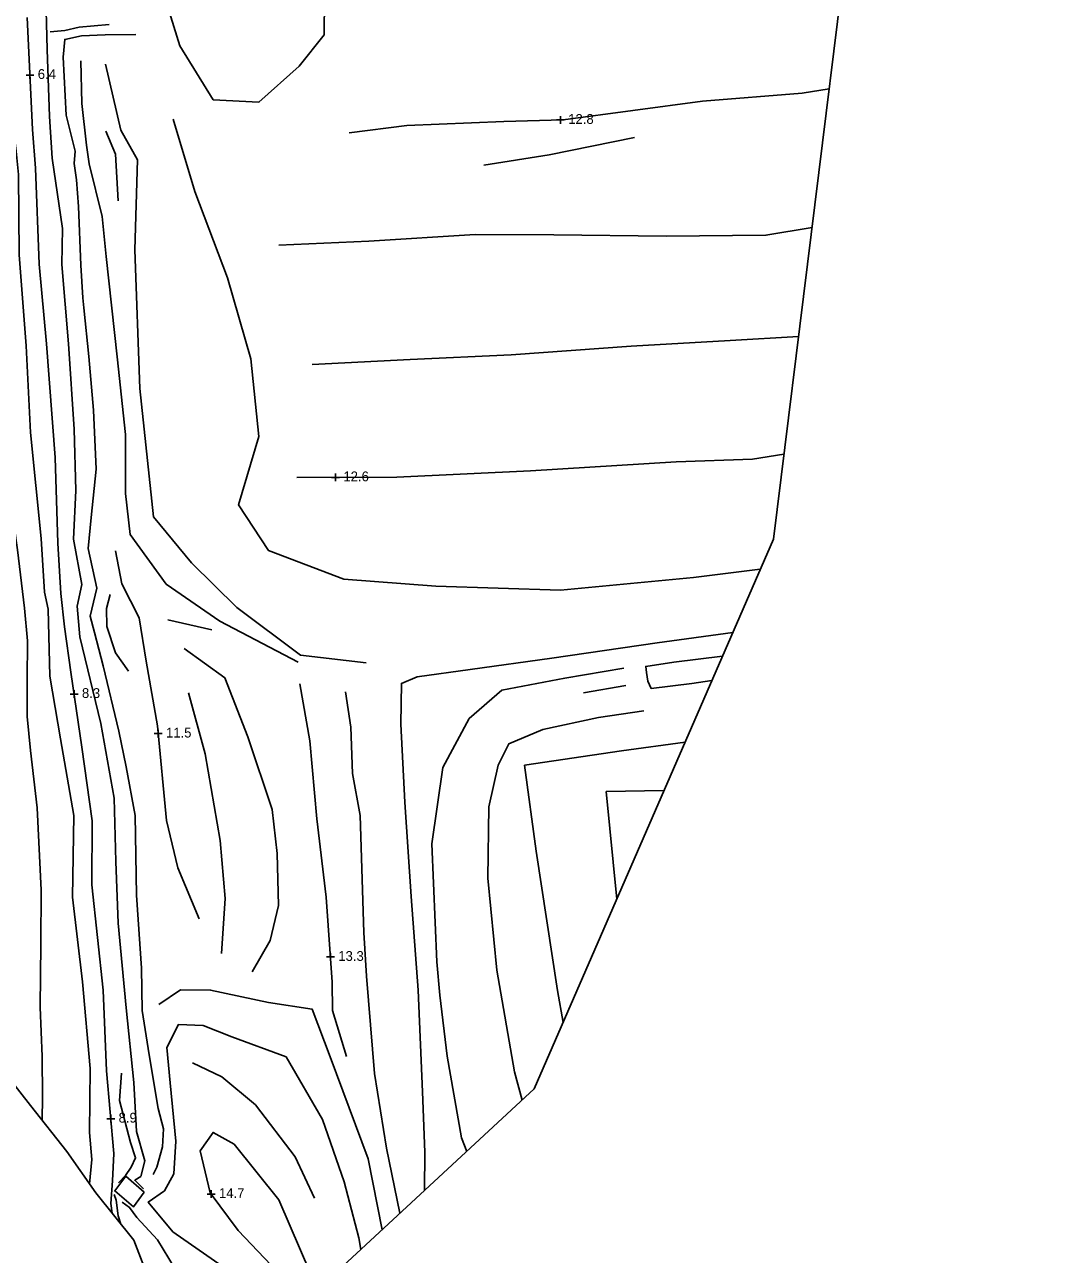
# Model space of a CAD drawing. Extents: x 2316231 to 2323598, y 363169 to 371906.
# Drawn here: x 2321405 to 2321928, y 366202 to 366831 of the extents above; entities that cross this region are included whole.
import ezdxf

# ---------------------------------------------------------------- set-up
doc = ezdxf.new("R2010")
doc.units = 0
for name, color, linetype in [('RD_DTM_BkLn1', 7, 'Continuous'), ('RD_DTM_Holes', 7, 'Continuous'), ('RD_DTM_TinHull', 7, 'Continuous'), ('RD_DTM_Void', 7, 'Continuous'), ('RD_EX_H2O', 7, 'Continuous'), ('RD_EX_Road', 7, 'Continuous')]:
    doc.layers.add(name, color=color, linetype=linetype)

msp = doc.modelspace()

# ---------------------------------------------------------------- linework, layer by layer
at = {"layer": 'RD_DTM_BkLn1'}
for p, q in [((2321478.571, 366526.821), (2321500.96, 366521.733)), ((2321712.516, 366493.171), (2321691.013, 366489.55)), ((2321702.509, 366438.989), (2321732.092, 366439.492)), ((2321702.509, 366438.989), (2321707.97, 366384.005))]:
    msp.add_line(p, q, dxfattribs=at)
for points in [[(2321528.521, 367255.326), (2321532.41, 367214.956), (2321536.529, 367175.856), (2321540.035, 367129.001), (2321544.554, 367075.117), (2321549.745, 367022.137), (2321551.257, 366980.511), (2321551.474, 366944.098), (2321556.843, 366893.241), (2321558.572, 366844.228), (2321558.481, 366825.702), (2321545.655, 366809.806), (2321525.053, 366791.304), (2321501.752, 366792.583), (2321484.627, 366820.176), (2321473.214, 366857.191)], [(2321392.015, 366881.372), (2321396.374, 366822.775), (2321399.822, 366775.967), (2321400.981, 366766.369), (2321402.253, 366754.391), (2321402.591, 366713.426), (2321406.098, 366666.782), (2321408.326, 366622.456), (2321413.754, 366568.343), (2321415.574, 366540.972), (2321417.463, 366532.268), (2321418.219, 366497.974), (2321423.623, 366465.888), (2321430.449, 366426.851), (2321429.824, 366384.972), (2321434.872, 366341.793), (2321438.77, 366297.549), (2321438.463, 366264.756), (2321439.618, 366251.005), (2321438.579, 366238.449)], [(2321415.972, 366851.493), (2321416.819, 366818.318), (2321418.042, 366783.986), (2321419.507, 366762.789), (2321424.627, 366726.809), (2321424.431, 366708.342), (2321427.748, 366667.917), (2321430.657, 366624.263), (2321431.528, 366592.92), (2321430.261, 366568.044), (2321434.64, 366544.82), (2321432.173, 366533.8), (2321433.547, 366518.052), (2321444.316, 366473.773), (2321451.032, 366435.659), (2321451.884, 366403.336), (2321453.184, 366371.722), (2321457.287, 366328.526), (2321461.213, 366290.244), (2321462.524, 366265.245), (2321466.855, 366250.352), (2321464.711, 366242.27)], [(2321380.764, 366842.658), (2321381.552, 366822.071), (2321383.85, 366779.297), (2321384.212, 366747.024), (2321388.792, 366722.481), (2321389.53, 366697.345), (2321392.519, 366677.188), (2321391.778, 366657.5), (2321392.611, 366637.765), (2321395.614, 366606.105), (2321401.71, 366562.557), (2321405.32, 366532.701), (2321406.793, 366516.007), (2321406.656, 366495.976), (2321406.68, 366477.403), (2321408.358, 366460.008), (2321411.703, 366430.631), (2321413.866, 366388.686), (2321413.63, 366360.967), (2321413.282, 366328.886), (2321414.31, 366303.515), (2321414.485, 366283.051), (2321414.278, 366270.925)], [(2321448.534, 366831.005), (2321433.148, 366829.64), (2321425.822, 366828.068), (2321418.339, 366827.373)], [(2321462.15, 366826), (2321446.539, 366825.838), (2321434.495, 366825.232), (2321425.826, 366823.448), (2321425.075, 366814.388), (2321426.611, 366784.779), (2321431.233, 366766.267), (2321430.665, 366760.018), (2321431.903, 366751.644), (2321432.836, 366738.081), (2321434.136, 366708.1), (2321435.119, 366691.433), (2321435.643, 366686.238), (2321438.203, 366661.417), (2321440.5, 366633.891), (2321441.893, 366603.828), (2321439.332, 366579.135), (2321437.777, 366563.291), (2321442.27, 366543.018), (2321438.846, 366528.668), (2321441.018, 366520.381), (2321445.463, 366503.341), (2321453.564, 366469.848), (2321457.278, 366451.716), (2321461.763, 366426.788), (2321462.546, 366386.136), (2321465.043, 366348.715), (2321465.467, 366327.035), (2321468.964, 366304.518), (2321473.641, 366276.964), (2321476.335, 366266.69), (2321475.735, 366257.431), (2321472.934, 366246.985), (2321470.972, 366243.265)], [(2321434.011, 366812.484), (2321434.573, 366790.675), (2321436.994, 366769.39), (2321438.387, 366759.907), (2321445.016, 366732.934), (2321447, 366712.481), (2321452.61, 366661.19), (2321456.97, 366621.493), (2321456.893, 366591.405), (2321459.223, 366570.471), (2321477.692, 366544.992), (2321505.097, 366526.161), (2321545.133, 366505.19)], [(2321446.751, 366810.868), (2321454.559, 366777.121), (2321462.948, 366761.85), (2321461.642, 366715.927), (2321464.225, 366645.034), (2321471.254, 366579.395), (2321490.588, 366555.871), (2321513.871, 366533.089), (2321546.347, 366508.694), (2321579.874, 366504.789)], [(2321571.17, 366775.716), (2321600.724, 366779.364), (2321650.276, 366781.498), (2321680.498, 366782.318), (2321751.837, 366791.957), (2321802.626, 366795.961), (2321816.513, 366798.17)], [(2321481.221, 366782.702), (2321492.261, 366745.794), (2321508.945, 366701.51), (2321520.97, 366660.139), (2321524.957, 366620.409), (2321514.708, 366585.491), (2321529.902, 366562.182), (2321568.536, 366547.625)], [(2321446.784, 366776.474), (2321451.838, 366764.831), (2321453.133, 366740.906)], [(2321640.019, 366759.122), (2321673.469, 366764.469), (2321716.989, 366773.365)], [(2321535.322, 366718.304), (2321581.197, 366720.242), (2321635.577, 366723.72), (2321675.814, 366723.48), (2321733.257, 366722.83), (2321784.163, 366723.38), (2321807.735, 366727.368)], [(2321552.287, 366657.206), (2321602.402, 366659.78), (2321653.997, 366662.168), (2321715.326, 366666.742), (2321765.863, 366669.628), (2321800.815, 366671.553)], [(2321544.473, 366599.591), (2321595.527, 366599.638), (2321663.847, 366602.939), (2321738.336, 366607.597), (2321777.37, 366608.823), (2321793.356, 366611.389)], [(2321451.85, 366561.969), (2321454.966, 366545.148), (2321463.901, 366527.808), (2321467.471, 366505.617), (2321473.206, 366472.549), (2321477.916, 366424.274), (2321483.63, 366400.05), (2321494.535, 366373.982)], [(2321568.536, 366547.625), (2321615.528, 366543.932), (2321679.157, 366542.027), (2321747.148, 366548.433), (2321781.318, 366552.721)], [(2321449.084, 366539.74), (2321447.25, 366532.577), (2321447.397, 366523.371), (2321451.726, 366509.878), (2321458.43, 366500.604)], [(2321486.882, 366512.181), (2321507.71, 366497.163), (2321519.369, 366467.053), (2321531.773, 366429.914), (2321534.407, 366407.368), (2321535.089, 366380.833), (2321530.836, 366362.907), (2321521.603, 366346.928)], [(2321711.621, 366502.114), (2321681.496, 366496.907), (2321649.266, 366490.757), (2321632.518, 366476.3), (2321619.141, 366451.32), (2321613.507, 366412.38), (2321615.953, 366352.022), (2321617.492, 366334.92), (2321621.28, 366303.709), (2321628.544, 366262.079), (2321631.317, 366255.079)], [(2321761.962, 366508.199), (2321737.181, 366505.217), (2321722.768, 366502.983), (2321723.202, 366499.853), (2321723.825, 366495.462), (2321725.561, 366491.635), (2321746.369, 366494.269), (2321756.58, 366495.82)], [(2321489.131, 366489.497), (2321497.55, 366458.265), (2321505.32, 366413.948), (2321507.754, 366384.345), (2321505.882, 366356.299)], [(2321546.014, 366494.124), (2321551.1, 366464.911), (2321554.677, 366425.091), (2321559.384, 366384.96), (2321562.599, 366341.561), (2321562.745, 366327.07), (2321569.888, 366303.675)], [(2321569.32, 366489.986), (2321572.124, 366471.895), (2321572.896, 366448.23), (2321576.809, 366426.841), (2321578.71, 366366.989), (2321580.097, 366344.696), (2321584.177, 366294.828), (2321590.275, 366256.764), (2321597.025, 366223.537), (2321597.04, 366223.307)], [(2321721.867, 366480.32), (2321698.672, 366476.816), (2321670.257, 366470.757), (2321652.754, 366463.468), (2321647.347, 366452.445), (2321642.663, 366431.209), (2321641.994, 366394.801), (2321646.63, 366347.776), (2321655.666, 366295.727), (2321659.536, 366281.235)], [(2321474.016, 366330.127), (2321484.965, 366337.67), (2321500.387, 366337.565), (2321530.06, 366331.272), (2321552.331, 366327.736), (2321561.451, 366303.36), (2321580.986, 366251.274), (2321588.048, 366214.972)], [(2321511.284, 366313.643), (2321496.519, 366319.473), (2321484.027, 366320.013), (2321478.066, 366308.212), (2321479.658, 366290.223), (2321482.685, 366260.265), (2321481.649, 366243.589), (2321476.829, 366234.895), (2321468.495, 366229.189), (2321481.143, 366213.982), (2321506.351, 366196.403), (2321525.098, 366183.196)], [(2321511.284, 366313.643), (2321538.992, 366303.362), (2321557.498, 366271.362), (2321568.69, 366239.481), (2321576.171, 366210.881), (2321577.157, 366204.876)], [(2321454.807, 366295.141), (2321453.893, 366281.054), (2321459.381, 366259.561), (2321462.035, 366251.738), (2321459.868, 366247.11), (2321456.957, 366242.848), (2321453.291, 366238.999)], [(2321491.091, 366300.341), (2321506.104, 366293.169), (2321523.413, 366278.875), (2321543.648, 366252.334), (2321553.408, 366231.174)], [(2321541.433, 366186.303), (2321514.561, 366214.605), (2321500.215, 366233.93), (2321495.065, 366255.432), (2321501.651, 366264.779), (2321512.378, 366258.732), (2321535.225, 366230.284), (2321551.695, 366192.277)], [(2321464.711, 366242.27), (2321461.606, 366240.331), (2321466.15, 366235.936)], [(2321454.518, 366217.984), (2321453.082, 366222.166), (2321452.075, 366230.141), (2321451.161, 366232.982)], [(2321455.195, 366229.198), (2321459.015, 366226.442), (2321462.737, 366221.353), (2321473.333, 366209.87), (2321481.88, 366195.503)]]:
    msp.add_lwpolyline(points, dxfattribs=at)
at = {"layer": 'RD_DTM_Holes'}
msp.add_lwpolyline([(2321501.645, 366129.374), (2321482.332, 366113.897), (2321448.482, 366085.954), (2321421.94, 366124.088), (2321387.469, 366178.393), (2321351.085, 366240.096), (2321315.164, 366306.702), (2321297.668, 366351.552), (2321303.671, 366367.891), (2321314.235, 366378.949), (2321333.048, 366393.462), (2321342.926, 366384.365), (2321363.992, 366353.117), (2321389.36, 366302.578), (2321408.27, 366278.473), (2321426.963, 366254.988), (2321441.718, 366233.98), (2321461.14, 366209.709), (2321468.798, 366189.851), (2321474.608, 366181.873), (2321493.077, 366144.596), (2321501.645, 366129.374)], dxfattribs=at)
at = {"layer": 'RD_DTM_TinHull'}
msp.add_lwpolyline([(2322749.057, 368805.183), (2322437.788, 368637.943), (2322185.484, 368501.144), (2321988.712, 368397.613), (2321906.574, 368261.806), (2321814.258, 368125.896), (2321753.197, 367969.571), (2321734.081, 367792.897), (2321812.341, 367285.803), (2321826.603, 366879.552), (2321787.983, 366568.052), (2321665.825, 366287.064), (2321428.475, 366067.062), (2321222.139, 365846.682), (2320971.939, 365770.635), (2320807.161, 365571.8), (2320809.363, 365353.877), (2320991.706, 364942.038)], dxfattribs=at)
at = {"layer": 'RD_DTM_Void'}
for p, q in [((2321406.064, 366805.235), (2321410.064, 366805.235)), ((2321408.064, 366803.235), (2321408.064, 366807.235)), ((2321677.152, 366782.282), (2321681.152, 366782.282)), ((2321679.152, 366780.282), (2321679.152, 366784.282)), ((2321562.255, 366599.609), (2321566.255, 366599.609)), ((2321564.255, 366597.609), (2321564.255, 366601.609)), ((2321430.64, 366486.856), (2321430.64, 366490.856)), ((2321428.64, 366488.856), (2321432.64, 366488.856)), ((2321471.589, 366468.625), (2321475.589, 366468.625)), ((2321473.589, 366466.625), (2321473.589, 366470.625)), ((2321559.643, 366354.467), (2321563.643, 366354.467)), ((2321561.643, 366352.467), (2321561.643, 366356.467)), ((2321447.364, 366271.819), (2321451.364, 366271.819)), ((2321449.364, 366269.819), (2321449.364, 366273.819)), ((2321498.682, 366233.3), (2321502.682, 366233.3)), ((2321500.682, 366231.3), (2321500.682, 366235.3))]:
    msp.add_line(p, q, dxfattribs=at)
at = {"layer": 'RD_EX_H2O'}
msp.add_lwpolyline([(2321450.062, 366223.553), (2321449.415, 366228.456), (2321450.3, 366240.07), (2321450.99, 366254.019), (2321447.137, 366296.197), (2321445.541, 366337.497), (2321439.704, 366391.414), (2321439.811, 366424.069), (2321434.538, 366461.765), (2321429.037, 366500), (2321425.801, 366523.239), (2321423.806, 366540.298), (2321422.395, 366565.986), (2321420.992, 366609.816), (2321416.501, 366667.901), (2321412.731, 366708.655), (2321410.967, 366757.714), (2321409.445, 366777.418), (2321406.605, 366834.605)], dxfattribs=at)
at = {"layer": 'RD_EX_Road'}
for points in [[(2321767.255, 366520.373), (2321728.614, 366514.971), (2321674.742, 366507.266), (2321633.098, 366501.38), (2321605.994, 366497.599), (2321597.944, 366494.282), (2321597.685, 366473.412), (2321599.7, 366433.673), (2321602.904, 366385.444), (2321606.438, 366337.434), (2321608.672, 366285.548), (2321609.932, 366254.774), (2321609.769, 366235.105)], [(2321742.853, 366464.243), (2321710.375, 366459.819), (2321660.846, 366452.493), (2321666.775, 366408.608), (2321677.663, 366337.331), (2321680.565, 366320.969)], [(2321466.407, 366234.243), (2321457.117, 366242.415), (2321451.442, 366234.859), (2321461, 366226.79), (2321466.407, 366234.243)]]:
    msp.add_lwpolyline(points, dxfattribs=at)

# ---------------------------------------------------------------- texts
at = {"layer": 'RD_DTM_Void'}
for s, p in [('6.4', (2321412.064, 366803.235)), ('12.8', (2321683.152, 366780.282)), ('12.6', (2321568.255, 366597.609)), ('8.3', (2321434.64, 366486.856)), ('11.5', (2321477.589, 366466.625)), ('13.3', (2321565.643, 366352.467)), ('8.9', (2321453.364, 366269.819)), ('14.7', (2321504.682, 366231.3))]:
    msp.add_text(s, height=5, dxfattribs=at).set_placement(p)

doc.saveas('drawing.dxf')
